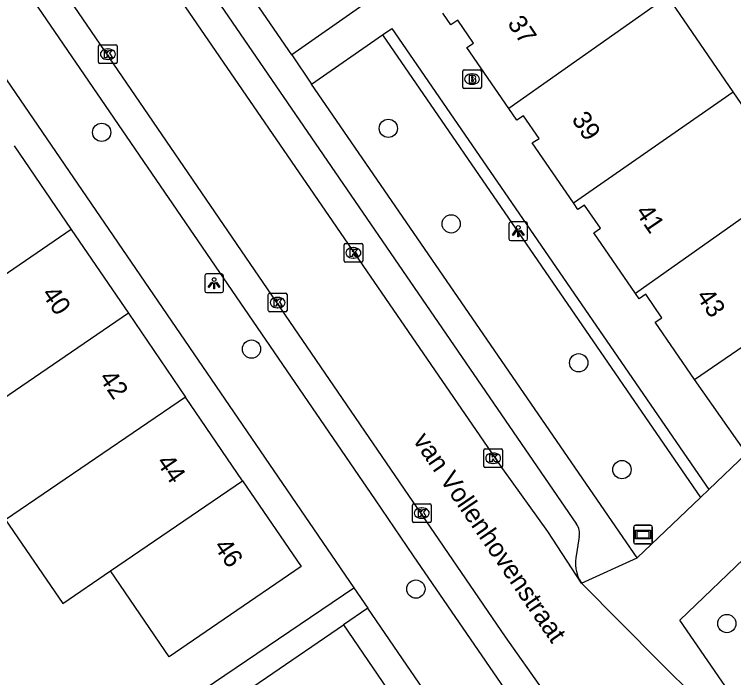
# Model space of a CAD drawing. Extents: x 157466 to 158888, y 383063 to 384677.
# Drawn here: x 158264.63 to 158303.15, y 383853.37 to 383888.89 of the extents above; entities that cross this region are included whole.
import ezdxf

# ---------------------------------------------------------------- set-up
doc = ezdxf.new("R2010")
doc.units = 0
for name, color, linetype in [('IMGEO_Boom', 7, 'Continuous'), ('IMGEO_Brandkraan', 7, 'Continuous'), ('IMGEO_Groenvoorziening', 7, 'Continuous'), ('IMGEO_Kolk', 7, 'Continuous'), ('IMGEO_Lichtpunt', 7, 'Continuous'), ('IMGEO_Openbare_ruimte_label', 7, 'Continuous'), ('IMGEO_Pand', 7, 'Continuous'), ('IMGEO_Pand_nummerreeks', 7, 'Continuous'), ('IMGEO_Rijbaan_lokaal_open', 7, 'Continuous'), ('IMGEO_Straatnaambord', 7, 'Continuous'), ('IMGEO_Voetpad_open', 7, 'Continuous')]:
    doc.layers.add(name, color=color, linetype=linetype)

msp = doc.modelspace()

# ---------------------------------------------------------------- linework, layer by layer
at = {"layer": 'IMGEO_Boom'}
for centre in [(158269.306, 383882.569), (158284.662, 383882.783), (158288.028, 383877.669), (158277.335, 383870.963), (158294.86, 383870.231), (158297.174, 383864.511), (158286.137, 383858.114), (158302.793, 383856.269)]:
    msp.add_circle(centre, 0.489, dxfattribs=at)
at = {"layer": 'IMGEO_Brandkraan'}
for p, q in [((158288.645, 383884.996), (158288.645, 383885.848)), ((158288.72, 383885.922), (158289.572, 383885.922)), ((158289.133, 383885.702), (158289.158, 383885.702)), ((158289.646, 383885.848), (158289.646, 383884.996)), ((158289.572, 383884.922), (158288.72, 383884.922)), ((158289.156, 383885.142), (158289.131, 383885.142))]:
    msp.add_line(p, q, dxfattribs=at)
for points in [[(158288.645, 383884.996), (158288.645, 383885.848)], [(158288.72, 383885.922), (158289.572, 383885.922)], [(158289.646, 383885.848), (158289.646, 383884.996)], [(158288.993, 383885.622), (158288.993, 383885.222), (158289.206, 383885.222)], [(158289.224, 383885.622), (158288.993, 383885.622)], [(158289.172, 383885.541), (158289.118, 383885.541), (158289.118, 383885.465)], [(158289.118, 383885.465), (158289.171, 383885.465)], [(158289.18, 383885.389), (158289.118, 383885.389), (158289.118, 383885.308)], [(158289.118, 383885.308), (158289.18, 383885.308)], [(158289.572, 383884.922), (158288.72, 383884.922)]]:
    msp.add_lwpolyline(points, dxfattribs=at)
for centre, radius, start, end in [((158288.722, 383885.846), 0.0765, 91.552, 178.448), ((158288.722, 383885.846), 0.0765, 91.552, 178.448), ((158289.57, 383885.846), 0.0765, 1.552, 88.448), ((158289.57, 383885.846), 0.0765, 1.552, 88.448), ((158289.173, 383885.503), 0.0379, 267.8285, 90.9355), ((158289.181, 383885.348), 0.0404, 269.8759, 90.5077), ((158289.228, 383885.477), 0.145, 59.4692, 91.5367), ((158289.253, 383885.524), 0.0922, 285.5137, 58.1501), ((158289.258, 383885.332), 0.105, 301.3115, 78.989), ((158288.722, 383884.998), 0.0765, 181.552, 268.448), ((158288.722, 383884.998), 0.0765, 181.552, 268.448), ((158289.212, 383885.473), 0.251, 268.6676, 293.5347), ((158289.57, 383884.998), 0.0765, 271.552, 358.448), ((158289.57, 383884.998), 0.0765, 271.552, 358.448)]:
    msp.add_arc(centre, radius, start, end, dxfattribs=at)
for centre, major_axis, ratio, start_param, end_param in [((158289.132, 383885.422), (-0.387, 0.002), 0.722429, 4.712389, 7.853982), ((158289.157, 383885.422), (-0.39, 0.002), 0.717154, 1.570796, 4.712389)]:
    msp.add_ellipse(centre, major_axis=major_axis, ratio=ratio, start_param=start_param, end_param=end_param, dxfattribs=at)
at = {"layer": 'IMGEO_Groenvoorziening'}
msp.add_lwpolyline([(158284.352, 383887.785), (158301.383, 383863.021)], dxfattribs=at)
at = {"layer": 'IMGEO_Kolk'}
for p, q in [((158269.216, 383887.254), (158270.068, 383887.254)), ((158269.141, 383886.328), (158269.141, 383887.18)), ((158269.629, 383887.034), (158269.654, 383887.034)), ((158270.142, 383887.18), (158270.142, 383886.328)), ((158269.652, 383886.474), (158269.627, 383886.474)), ((158270.068, 383886.254), (158269.216, 383886.254)), ((158282.293, 383875.691), (158282.293, 383876.543)), ((158282.368, 383876.617), (158283.22, 383876.617)), ((158283.294, 383876.543), (158283.294, 383875.691)), ((158282.781, 383876.397), (158282.806, 383876.397)), ((158282.804, 383875.837), (158282.779, 383875.837)), ((158283.22, 383875.617), (158282.368, 383875.617)), ((158278.235, 383873.028), (158278.235, 383873.88)), ((158278.31, 383873.954), (158279.162, 383873.954)), ((158278.723, 383873.734), (158278.748, 383873.734)), ((158279.236, 383873.88), (158279.236, 383873.028)), ((158279.162, 383872.954), (158278.31, 383872.954)), ((158278.746, 383873.174), (158278.721, 383873.174)), ((158289.851, 383865.62), (158290.703, 383865.62)), ((158289.776, 383864.694), (158289.776, 383865.546)), ((158290.264, 383865.4), (158290.289, 383865.4)), ((158290.777, 383865.546), (158290.777, 383864.694)), ((158290.703, 383864.62), (158289.851, 383864.62)), ((158290.287, 383864.84), (158290.262, 383864.84)), ((158285.951, 383861.757), (158285.951, 383862.609)), ((158286.026, 383862.683), (158286.878, 383862.683)), ((158286.952, 383862.609), (158286.952, 383861.757)), ((158286.439, 383862.463), (158286.464, 383862.463)), ((158286.462, 383861.903), (158286.437, 383861.903)), ((158286.878, 383861.683), (158286.026, 383861.683))]:
    msp.add_line(p, q, dxfattribs=at)
for points in [[(158269.216, 383887.254), (158270.068, 383887.254)], [(158269.141, 383886.328), (158269.141, 383887.18)], [(158269.462, 383886.954), (158269.585, 383886.954), (158269.585, 383886.803), (158269.715, 383886.954), (158269.879, 383886.954), (158269.733, 383886.803), (158269.886, 383886.554), (158269.734, 383886.554), (158269.649, 383886.718), (158269.585, 383886.651), (158269.585, 383886.554), (158269.462, 383886.554), (158269.462, 383886.954)], [(158270.142, 383887.18), (158270.142, 383886.328)], [(158270.068, 383886.254), (158269.216, 383886.254)], [(158282.293, 383875.691), (158282.293, 383876.543)], [(158282.368, 383876.617), (158283.22, 383876.617)], [(158283.294, 383876.543), (158283.294, 383875.691)], [(158282.614, 383876.317), (158282.737, 383876.317), (158282.737, 383876.166), (158282.867, 383876.317), (158283.031, 383876.317), (158282.885, 383876.166), (158283.038, 383875.917), (158282.886, 383875.917), (158282.801, 383876.081), (158282.737, 383876.014), (158282.737, 383875.917), (158282.614, 383875.917), (158282.614, 383876.317)], [(158283.22, 383875.617), (158282.368, 383875.617)], [(158278.235, 383873.028), (158278.235, 383873.88)], [(158278.31, 383873.954), (158279.162, 383873.954)], [(158279.236, 383873.88), (158279.236, 383873.028)], [(158278.556, 383873.654), (158278.679, 383873.654), (158278.679, 383873.503), (158278.809, 383873.654), (158278.973, 383873.654), (158278.827, 383873.503), (158278.98, 383873.254), (158278.828, 383873.254), (158278.743, 383873.418), (158278.679, 383873.351), (158278.679, 383873.254), (158278.556, 383873.254), (158278.556, 383873.654)], [(158279.162, 383872.954), (158278.31, 383872.954)], [(158289.851, 383865.62), (158290.703, 383865.62)], [(158289.776, 383864.694), (158289.776, 383865.546)], [(158290.097, 383865.32), (158290.22, 383865.32), (158290.22, 383865.169), (158290.35, 383865.32), (158290.514, 383865.32), (158290.368, 383865.169), (158290.521, 383864.92), (158290.369, 383864.92), (158290.284, 383865.084), (158290.22, 383865.017), (158290.22, 383864.92), (158290.097, 383864.92), (158290.097, 383865.32)], [(158290.777, 383865.546), (158290.777, 383864.694)], [(158290.703, 383864.62), (158289.851, 383864.62)], [(158285.951, 383861.757), (158285.951, 383862.609)], [(158286.026, 383862.683), (158286.878, 383862.683)], [(158286.952, 383862.609), (158286.952, 383861.757)], [(158286.272, 383862.383), (158286.395, 383862.383), (158286.395, 383862.232), (158286.525, 383862.383), (158286.689, 383862.383), (158286.543, 383862.232), (158286.696, 383861.983), (158286.544, 383861.983), (158286.459, 383862.147), (158286.395, 383862.08), (158286.395, 383861.983), (158286.272, 383861.983), (158286.272, 383862.383)], [(158286.878, 383861.683), (158286.026, 383861.683)]]:
    msp.add_lwpolyline(points, dxfattribs=at)
for centre, start, end in [((158269.218, 383887.178), 91.552, 178.448), ((158269.218, 383887.178), 91.552, 178.448), ((158270.066, 383887.178), 1.552, 88.448), ((158270.066, 383887.178), 1.552, 88.448), ((158269.218, 383886.33), 181.552, 268.448), ((158269.218, 383886.33), 181.552, 268.448), ((158270.066, 383886.33), 271.552, 358.448), ((158270.066, 383886.33), 271.552, 358.448), ((158282.37, 383876.541), 91.552, 178.448), ((158282.37, 383876.541), 91.552, 178.448), ((158283.218, 383876.541), 1.552, 88.448), ((158283.218, 383876.541), 1.552, 88.448), ((158282.37, 383875.693), 181.552, 268.448), ((158282.37, 383875.693), 181.552, 268.448), ((158283.218, 383875.693), 271.552, 358.448), ((158283.218, 383875.693), 271.552, 358.448), ((158278.312, 383873.878), 91.552, 178.448), ((158278.312, 383873.878), 91.552, 178.448), ((158279.16, 383873.878), 1.552, 88.448), ((158279.16, 383873.878), 1.552, 88.448), ((158278.312, 383873.03), 181.552, 268.448), ((158278.312, 383873.03), 181.552, 268.448), ((158279.16, 383873.03), 271.552, 358.448), ((158279.16, 383873.03), 271.552, 358.448), ((158289.853, 383865.544), 91.552, 178.448), ((158289.853, 383865.544), 91.552, 178.448), ((158290.701, 383865.544), 1.552, 88.448), ((158290.701, 383865.544), 1.552, 88.448), ((158289.853, 383864.696), 181.552, 268.448), ((158289.853, 383864.696), 181.552, 268.448), ((158290.701, 383864.696), 271.552, 358.448), ((158290.701, 383864.696), 271.552, 358.448), ((158286.028, 383862.607), 91.552, 178.448), ((158286.028, 383862.607), 91.552, 178.448), ((158286.876, 383862.607), 1.552, 88.448), ((158286.876, 383862.607), 1.552, 88.448), ((158286.028, 383861.759), 181.552, 268.448), ((158286.028, 383861.759), 181.552, 268.448), ((158286.876, 383861.759), 271.552, 358.448), ((158286.876, 383861.759), 271.552, 358.448)]:
    msp.add_arc(centre, 0.0765, start, end, dxfattribs=at)
for centre, major_axis, ratio, start_param, end_param in [((158269.628, 383886.754), (-0.387, 0.002), 0.722429, 4.712389, 7.853982), ((158269.653, 383886.754), (-0.39, 0.002), 0.717154, 1.570796, 4.712389), ((158282.78, 383876.117), (-0.387, 0.002), 0.722429, 4.712389, 7.853982), ((158282.805, 383876.117), (-0.39, 0.002), 0.717154, 1.570796, 4.712389), ((158278.722, 383873.454), (-0.387, 0.002), 0.722429, 4.712389, 7.853982), ((158278.747, 383873.454), (-0.39, 0.002), 0.717154, 1.570796, 4.712389), ((158290.263, 383865.12), (-0.387, 0.002), 0.722429, 4.712389, 7.853982), ((158290.288, 383865.12), (-0.39, 0.002), 0.717154, 1.570796, 4.712389), ((158286.438, 383862.183), (-0.387, 0.002), 0.722429, 4.712389, 7.853982), ((158286.463, 383862.183), (-0.39, 0.002), 0.717154, 1.570796, 4.712389)]:
    msp.add_ellipse(centre, major_axis=major_axis, ratio=ratio, start_param=start_param, end_param=end_param, dxfattribs=at)
at = {"layer": 'IMGEO_Lichtpunt'}
for p, q in [((158291.124, 383877.677), (158291.124, 383876.87)), ((158291.124, 383877.677), (158291.124, 383876.87)), ((158292.026, 383877.772), (158291.218, 383877.772)), ((158292.026, 383877.772), (158291.218, 383877.772)), ((158292.12, 383876.87), (158292.12, 383877.677)), ((158292.12, 383876.87), (158292.12, 383877.677)), ((158291.218, 383876.776), (158292.026, 383876.776)), ((158291.218, 383876.776), (158292.026, 383876.776)), ((158274.832, 383874.891), (158274.832, 383874.084)), ((158274.832, 383874.891), (158274.832, 383874.084)), ((158275.734, 383874.986), (158274.926, 383874.986)), ((158275.734, 383874.986), (158274.926, 383874.986)), ((158275.828, 383874.084), (158275.828, 383874.891)), ((158275.828, 383874.084), (158275.828, 383874.891)), ((158274.926, 383873.99), (158275.734, 383873.99)), ((158274.926, 383873.99), (158275.734, 383873.99))]:
    msp.add_line(p, q, dxfattribs=at)
for points in [[(158291.498, 383877.341), (158291.537, 383877.313), (158291.349, 383877.051), (158291.311, 383877.078), (158291.498, 383877.341)], [(158291.6, 383877.293), (158291.647, 383877.293), (158291.647, 383876.971), (158291.6, 383876.971), (158291.6, 383877.293)], [(158291.71, 383877.313), (158291.748, 383877.34), (158291.935, 383877.078), (158291.896, 383877.05), (158291.71, 383877.313)], [(158275.206, 383874.555), (158275.245, 383874.527), (158275.057, 383874.265), (158275.019, 383874.292), (158275.206, 383874.555)], [(158275.308, 383874.507), (158275.355, 383874.507), (158275.355, 383874.185), (158275.308, 383874.185), (158275.308, 383874.507)], [(158275.418, 383874.527), (158275.456, 383874.554), (158275.643, 383874.292), (158275.604, 383874.264), (158275.418, 383874.527)]]:
    msp.add_lwpolyline(points, dxfattribs=at)
for centre in [(158291.623, 383877.475), (158275.331, 383874.689)]:
    msp.add_circle(centre, 0.0994, dxfattribs=at)
for centre, start, end in [((158291.218, 383877.677), 90, 180), ((158291.218, 383877.677), 90, 180), ((158292.026, 383877.677), 0, 90), ((158292.026, 383877.677), 0, 90), ((158291.218, 383876.87), 180, 270), ((158291.218, 383876.87), 180, 270), ((158292.026, 383876.87), 270, 0), ((158292.026, 383876.87), 270, 360), ((158274.926, 383874.891), 90, 180), ((158274.926, 383874.891), 90, 180), ((158275.734, 383874.891), 0, 90), ((158275.734, 383874.891), 0, 90), ((158274.926, 383874.084), 180, 270), ((158274.926, 383874.084), 180, 270), ((158275.734, 383874.084), 270, 0), ((158275.734, 383874.084), 270, 360)]:
    msp.add_arc(centre, 0.0946, start, end, dxfattribs=at)
at = {"layer": 'IMGEO_Pand'}
for points in [[(158299.634, 383889.86), (158291.11, 383883.842)], [(158303.139, 383884.744), (158299.634, 383889.86)], [(158291.11, 383883.842), (158288.858, 383887.115), (158289.218, 383887.353), (158288.385, 383888.576), (158288.017, 383888.334), (158287.586, 383888.944)], [(158294.577, 383878.788), (158303.139, 383884.744)], [(158306.417, 383879.958), (158303.139, 383884.744)], [(158294.577, 383878.788), (158292.374, 383882), (158292.732, 383882.238), (158291.898, 383883.455), (158291.539, 383883.217), (158291.11, 383883.842)], [(158264.626, 383881.84), (158267.683, 383877.36)], [(158306.417, 383879.958), (158297.903, 383873.949)], [(158297.903, 383873.949), (158295.673, 383877.186), (158296.029, 383877.431), (158295.174, 383878.677), (158294.817, 383878.44), (158294.577, 383878.788)], [(158267.683, 383877.36), (158260.609, 383872.533)], [(158267.683, 383877.36), (158270.74, 383872.88)], [(158301.068, 383869.34), (158308.934, 383874.728)], [(158301.068, 383869.34), (158298.961, 383872.397), (158299.315, 383872.641), (158298.461, 383873.897), (158298.102, 383873.66), (158297.903, 383873.949)], [(158270.74, 383872.88), (158263.666, 383868.053)], [(158270.74, 383872.88), (158273.798, 383868.399)], [(158273.798, 383868.399), (158264.167, 383861.827)], [(158276.855, 383863.919), (158273.798, 383868.399)], [(158269.781, 383859.092), (158276.855, 383863.919)], [(158276.855, 383863.919), (158279.995, 383859.317), (158275.865, 383856.499), (158272.921, 383854.49), (158269.781, 383859.092)], [(158264.167, 383861.827), (158267.224, 383857.347), (158269.781, 383859.092)], [(158275.149, 383851.338), (158278.137, 383853.377), (158282.267, 383856.195)], [(158282.267, 383856.195), (158285.41, 383851.588)]]:
    msp.add_lwpolyline(points, dxfattribs=at)
at = {"layer": 'IMGEO_Rijbaan_lokaal_open'}
for points in [[(158295.004, 383858.427), (158293.208, 383861.205), (158290.787, 383864.545), (158270.586, 383893.988)], [(158266.381, 383891.427), (158290.926, 383855.558), (158294.957, 383849.841), (158317.136, 383817.278)], [(158302.281, 383850.584), (158301.122, 383852.309), (158299.238, 383854.158), (158295.004, 383858.427)]]:
    msp.add_lwpolyline(points, dxfattribs=at)
at = {"layer": 'IMGEO_Straatnaambord'}
for p, q in [((158297.808, 383860.63), (158297.808, 383861.43)), ((158297.808, 383861.43), (158297.808, 383860.63)), ((158297.908, 383861.53), (158298.698, 383861.53)), ((158298.698, 383861.53), (158297.908, 383861.53)), ((158298.798, 383861.43), (158298.798, 383860.63)), ((158298.798, 383860.63), (158298.798, 383861.43)), ((158298.698, 383860.53), (158297.908, 383860.53)), ((158297.908, 383860.53), (158298.698, 383860.53))]:
    msp.add_line(p, q, dxfattribs=at)
for points in [[(158297.909, 383861.262), (158298.697, 383861.262), (158298.697, 383860.798), (158297.909, 383860.798), (158297.909, 383861.262)], [(158297.974, 383861.197), (158297.974, 383860.863), (158298.632, 383860.863), (158298.632, 383861.197), (158297.974, 383861.197)]]:
    msp.add_lwpolyline(points, dxfattribs=at)
for centre, start, end in [((158297.908, 383861.43), 90, 180), ((158297.908, 383861.43), 90, 180), ((158298.698, 383861.43), 0, 90), ((158298.698, 383861.43), 360, 90), ((158297.908, 383860.63), 180, 270), ((158297.908, 383860.63), 180, 270), ((158298.698, 383860.63), 270, 0), ((158298.698, 383860.63), 270, 0)]:
    msp.add_arc(centre, 0.1, start, end, dxfattribs=at)
at = {"layer": 'IMGEO_Voetpad_open'}
for points in [[(158250.603, 383905.26), (158282.821, 383858.177)], [(158315.648, 383818.052), (158314.799, 383818.227), (158314.179, 383818.673), (158308.868, 383826.633), (158286.012, 383859.903), (158283.979, 383862.899), (158256.861, 383902.472)], [(158279.489, 383886.727), (158271.915, 383897.762)], [(158273.343, 383892.808), (158294.736, 383861.594)], [(158283.288, 383889.379), (158279.489, 383886.727)], [(158284.352, 383887.785), (158284.845, 383888.127), (158301.823, 383863.44)], [(158280.55, 383885.149), (158284.352, 383887.785)], [(158279.489, 383886.727), (158280.55, 383885.149)], [(158297.986, 383859.788), (158280.55, 383885.149)], [(158303.839, 383865.375), (158301.068, 383869.34)], [(158301.823, 383863.44), (158303.839, 383865.375)], [(158301.823, 383863.44), (158301.383, 383863.021)], [(158301.383, 383863.021), (158297.986, 383859.788)], [(158294.878, 383860.929), (158294.741, 383860.006)], [(158307.272, 383855.424), (158303.269, 383852.101), (158300.278, 383856.452), (158304.118, 383860.123), (158307.272, 383855.424)], [(158295.004, 383858.427), (158297.986, 383859.788)], [(158261.125, 383844.354), (158261.51, 383843.785), (158282.821, 383858.177)], [(158282.821, 383858.177), (158283.568, 383857.085)], [(158283.568, 383857.085), (158282.267, 383856.195)], [(158314.406, 383812.02), (158283.568, 383857.085)]]:
    msp.add_lwpolyline(points, dxfattribs=at)
for centre, radius, start, end in [((158294.118, 383861.114), 0.782, 346.2854, 37.8217), ((158296.722, 383859.525), 2.039, 166.3436, 212.5693)]:
    msp.add_arc(centre, radius, start, end, dxfattribs=at)

# ---------------------------------------------------------------- texts
at = {"layer": 'IMGEO_Openbare_ruimte_label'}
msp.add_text('van Vollenhovenstraat', height=1, rotation=304.4052, dxfattribs=at).set_placement((158285.956, 383866.074))
at = {"layer": 'IMGEO_Pand_nummerreeks'}
for s, rotation, p in [('37', 304.1199, (158291.006, 383888.401)), ('39', 303.1028, (158294.449, 383883.277)), ('41', 304.151, (158297.867, 383878.301)), ('40', 304.3087, (158266.062, 383873.916)), ('43', 304.3456, (158301.118, 383873.79)), ('42', 304.3085, (158269.133, 383869.417)), ('44', 304.3085, (158272.208, 383864.909)), ('46', 304.3087, (158275.283, 383860.403))]:
    msp.add_text(s, height=1, rotation=rotation, dxfattribs=at).set_placement(p)

doc.saveas('drawing.dxf')
